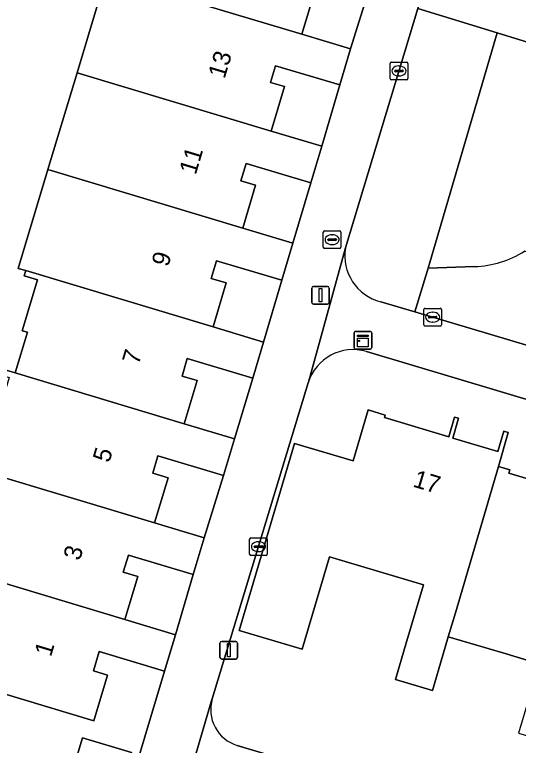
# Model space of a CAD drawing. Extents: x 162184 to 163154, y 385507 to 386516.
# Drawn here: x 162634.28 to 162662.81, y 386257.63 to 386298.98 of the extents above; entities that cross this region are included whole.
import ezdxf

# ---------------------------------------------------------------- set-up
doc = ezdxf.new("R2010")
doc.units = 0
for name, color, linetype in [('IMGEO_Erf', 7, 'Continuous'), ('IMGEO_Groenvoorziening', 7, 'Continuous'), ('IMGEO_Kast', 7, 'Continuous'), ('IMGEO_Kolk', 7, 'Continuous'), ('IMGEO_Lichtmast', 7, 'Continuous'), ('IMGEO_Pand', 7, 'Continuous'), ('IMGEO_Pand_nummerreeks', 7, 'Continuous'), ('IMGEO_Rijbaan_lokaal_open', 7, 'Continuous'), ('IMGEO_Rioolput', 7, 'Continuous'), ('IMGEO_Voetpad_open', 7, 'Continuous')]:
    doc.layers.add(name, color=color, linetype=linetype)

msp = doc.modelspace()

# ---------------------------------------------------------------- linework, layer by layer
at = {"layer": 'IMGEO_Erf'}
for points in [[(162636.168, 386290.216), (162637.812, 386295.692), (162639.466, 386301.2), (162640.924, 386300.762), (162641.628, 386303.109), (162641.408, 386303.175), (162642.259, 386306.017), (162641.462, 386306.255), (162641.544, 386306.528), (162642.559, 386306.303), (162643.248, 386308.605), (162643.038, 386308.668), (162643.902, 386311.553), (162643.063, 386311.804), (162643.146, 386312.081), (162656.644, 386308.039), (162657.293, 386310.356)], [(162633.279, 386279.013), (162634.312, 386278.702), (162635.003, 386281.007), (162634.709, 386281.094), (162635.574, 386283.98), (162634.823, 386284.205), (162634.912, 386284.502), (162634.486, 386284.618), (162636.168, 386290.216)], [(162721.947, 386259.667), (162654.199, 386279.91)], [(162650.909, 386278.146), (162645.471, 386260.26)], [(162650.129, 386274.706), (162653.447, 386273.725), (162654.3, 386276.607), (162655.262, 386276.322), (162655.218, 386276.174), (162658.869, 386275.094), (162659.198, 386276.207), (162659.422, 386276.14), (162659.086, 386275.005), (162661.636, 386274.25), (162661.98, 386275.412), (162662.224, 386275.34), (162661.686, 386273.413), (162662.331, 386273.222), (162662.274, 386273.026), (162665.935, 386271.943)], [(162663.982, 386262.247), (162661.92, 386262.858), (162658.834, 386263.771), (162658.526, 386262.729), (162657.934, 386260.733), (162655.848, 386261.35), (162656.439, 386263.347), (162657.435, 386266.713), (162652.11, 386268.288), (162650.566, 386263.069), (162646.999, 386264.125), (162650.129, 386274.706)], [(162640.538, 386254.388), (162642.771, 386261.827), (162639.065, 386262.936), (162638.737, 386261.842), (162639.531, 386261.604), (162638.758, 386259.023), (162628.283, 386262.159)], [(162646.882, 386257.628), (162672.402, 386250), (162716.792, 386236.732)]]:
    msp.add_lwpolyline(points, dxfattribs=at)
for points in [[(162654.37, 386300.5), (162650.696, 386301.601), (162650.395, 386300.595), (162651.283, 386300.329), (162650.546, 386297.868), (162653.3, 386297.043)], [(162652.687, 386294.996), (162649.05, 386296.085), (162648.768, 386295.143), (162649.562, 386294.905), (162648.809, 386292.389), (162651.669, 386291.532)], [(162651.047, 386289.457), (162647.387, 386290.553), (162647.092, 386289.569), (162647.919, 386289.322), (162647.195, 386286.903), (162650.039, 386286.051)], [(162649.408, 386283.944), (162645.703, 386285.053), (162645.404, 386284.054), (162646.265, 386283.796), (162645.518, 386281.302), (162648.381, 386280.445)], [(162647.769, 386278.403), (162644.056, 386279.515), (162643.758, 386278.52), (162644.608, 386278.266), (162643.877, 386275.825), (162646.722, 386274.973)], [(162646.1, 386272.895), (162642.396, 386274.004), (162642.105, 386273.033), (162642.97, 386272.774), (162642.202, 386270.212), (162645.017, 386269.369)], [(162644.396, 386267.294), (162640.72, 386268.395), (162640.43, 386267.429), (162641.254, 386267.182), (162640.525, 386264.748), (162643.389, 386263.891)], [(162640.905, 386257.22), (162640.081, 386254.469), (162637.293, 386255.304), (162638.116, 386258.055)]]:
    msp.add_lwpolyline(points, close=True, dxfattribs=at)
for centre, radius, start, end in [((162653.438, 386277.379), 2.643, 73.271, 163.1267), ((162647.492, 386259.649), 2.111, 163.1797, 253.2113)]:
    msp.add_arc(centre, radius, start, end, dxfattribs=at)
at = {"layer": 'IMGEO_Groenvoorziening'}
for points in [[(162659.773, 386308.026), (162657.12, 386299.333), (162661.604, 386297.949), (162690.052, 386289.172), (162691.308, 386290.98), (162663.186, 386309.305)], [(162661.604, 386297.949), (162657.12, 386299.333), (162653.011, 386285.784)], [(162655.018, 386282.734), (162656.935, 386282.163), (162657.693, 386284.634), (162661.604, 386297.949)], [(162691.308, 386290.98), (162690.052, 386289.172), (162661.604, 386297.949), (162657.693, 386284.634), (162660.328, 386284.717)]]:
    msp.add_lwpolyline(points, dxfattribs=at)
for centre, radius, start, end in [((162655.657, 386285.34), 2.683, 170.4701, 256.2224), ((162660.102, 386290.429), 5.716, 272.2688, 302.2614)]:
    msp.add_arc(centre, radius, start, end, dxfattribs=at)
at = {"layer": 'IMGEO_Kast'}
for p, q in [((162653.5, 386280.127), (162653.5, 386280.968)), ((162653.5, 386280.968), (162653.5, 386280.127)), ((162653.575, 386281.052), (162654.416, 386281.052)), ((162654.416, 386281.052), (162653.575, 386281.052)), ((162654.5, 386280.977), (162654.5, 386280.136)), ((162654.5, 386280.136), (162654.5, 386280.977)), ((162654.425, 386280.052), (162653.584, 386280.052)), ((162653.584, 386280.052), (162654.425, 386280.052))]:
    msp.add_line(p, q, dxfattribs=at)
for points in [[(162653.695, 386280.842), (162654.295, 386280.842), (162654.295, 386280.757), (162653.695, 386280.757), (162653.695, 386280.842)], [(162653.695, 386280.667), (162654.295, 386280.667), (162654.295, 386280.178), (162653.695, 386280.178), (162653.695, 386280.667)]]:
    msp.add_lwpolyline(points, dxfattribs=at)
msp.add_circle((162653.779, 386280.516), 0.0377, dxfattribs=at)
for centre, start, end in [((162653.578, 386280.974), 92.4484, 184.2845), ((162653.578, 386280.974), 92.4484, 184.2845), ((162654.422, 386280.974), 2.4484, 94.2845), ((162654.422, 386280.974), 2.4484, 94.2845), ((162653.578, 386280.13), 182.4484, 274.2845), ((162653.578, 386280.13), 182.4484, 274.2845), ((162654.422, 386280.13), 272.4484, 4.2845), ((162654.422, 386280.13), 272.4484, 4.2845)]:
    msp.add_arc(centre, 0.0779, start, end, dxfattribs=at)
at = {"layer": 'IMGEO_Kolk'}
for p, q in [((162655.542, 386295.365), (162655.542, 386296.217)), ((162655.617, 386296.291), (162656.469, 386296.291)), ((162656.03, 386296.071), (162656.055, 386296.071)), ((162656.543, 386296.217), (162656.543, 386295.365)), ((162655.801, 386295.785), (162655.801, 386295.797)), ((162656.239, 386295.748), (162655.841, 386295.748)), ((162655.844, 386295.834), (162656.242, 386295.834)), ((162656.285, 386295.797), (162656.285, 386295.785)), ((162656.469, 386295.291), (162655.617, 386295.291)), ((162656.053, 386295.511), (162656.028, 386295.511)), ((162657.529, 386282.358), (162658.381, 386282.358)), ((162657.454, 386281.432), (162657.454, 386282.284)), ((162657.942, 386282.138), (162657.967, 386282.138)), ((162658.455, 386282.284), (162658.455, 386281.432)), ((162657.713, 386281.852), (162657.713, 386281.864)), ((162658.151, 386281.815), (162657.753, 386281.815)), ((162657.756, 386281.901), (162658.154, 386281.901)), ((162657.965, 386281.578), (162657.94, 386281.578)), ((162658.197, 386281.864), (162658.197, 386281.852)), ((162658.381, 386281.358), (162657.529, 386281.358)), ((162647.587, 386268.448), (162647.587, 386269.3)), ((162647.662, 386269.374), (162648.514, 386269.374)), ((162648.075, 386269.154), (162648.1, 386269.154)), ((162648.588, 386269.3), (162648.588, 386268.448)), ((162647.846, 386268.868), (162647.846, 386268.88)), ((162648.284, 386268.831), (162647.886, 386268.831)), ((162647.889, 386268.917), (162648.287, 386268.917)), ((162648.33, 386268.88), (162648.33, 386268.868)), ((162648.514, 386268.374), (162647.662, 386268.374)), ((162648.098, 386268.594), (162648.073, 386268.594))]:
    msp.add_line(p, q, dxfattribs=at)
for points in [[(162655.542, 386295.365), (162655.542, 386296.217)], [(162655.617, 386296.291), (162656.469, 386296.291)], [(162656.543, 386296.217), (162656.543, 386295.365)], [(162656.469, 386295.291), (162655.617, 386295.291)], [(162657.529, 386282.358), (162658.381, 386282.358)], [(162657.454, 386281.432), (162657.454, 386282.284)], [(162658.455, 386282.284), (162658.455, 386281.432)], [(162658.381, 386281.358), (162657.529, 386281.358)], [(162647.587, 386268.448), (162647.587, 386269.3)], [(162647.662, 386269.374), (162648.514, 386269.374)], [(162648.588, 386269.3), (162648.588, 386268.448)], [(162648.514, 386268.374), (162647.662, 386268.374)]]:
    msp.add_lwpolyline(points, dxfattribs=at)
for centre, radius, start, end in [((162655.619, 386296.215), 0.0765, 91.552, 178.448), ((162655.619, 386296.215), 0.0765, 91.552, 178.448), ((162656.467, 386296.215), 0.0765, 1.552, 88.448), ((162656.467, 386296.215), 0.0765, 1.552, 88.448), ((162655.841, 386295.794), 0.0403, 85.8775, 175.7526), ((162655.838, 386295.784), 0.0366, 178.938, 274.7102), ((162656.242, 386295.791), 0.043, 264.8664, 352.4533), ((162656.246, 386295.796), 0.0386, 1.7309, 96.639), ((162655.619, 386295.367), 0.0765, 181.552, 268.448), ((162655.619, 386295.367), 0.0765, 181.552, 268.448), ((162656.467, 386295.367), 0.0765, 271.552, 358.448), ((162656.467, 386295.367), 0.0765, 271.552, 358.448), ((162657.531, 386282.282), 0.0765, 91.552, 178.448), ((162657.531, 386282.282), 0.0765, 91.552, 178.448), ((162658.379, 386282.282), 0.0765, 1.552, 88.448), ((162658.379, 386282.282), 0.0765, 1.552, 88.448), ((162657.753, 386281.861), 0.0403, 85.8775, 175.7526), ((162657.75, 386281.851), 0.0366, 178.938, 274.7102), ((162658.154, 386281.858), 0.043, 264.8664, 352.4533), ((162658.158, 386281.863), 0.0386, 1.7309, 96.639), ((162657.531, 386281.434), 0.0765, 181.552, 268.448), ((162657.531, 386281.434), 0.0765, 181.552, 268.448), ((162658.379, 386281.434), 0.0765, 271.552, 358.448), ((162658.379, 386281.434), 0.0765, 271.552, 358.448), ((162647.664, 386269.298), 0.0765, 91.552, 178.448), ((162647.664, 386269.298), 0.0765, 91.552, 178.448), ((162648.512, 386269.298), 0.0765, 1.552, 88.448), ((162648.512, 386269.298), 0.0765, 1.552, 88.448), ((162647.886, 386268.877), 0.0403, 85.8775, 175.7526), ((162647.883, 386268.867), 0.0366, 178.938, 274.7102), ((162648.287, 386268.874), 0.043, 264.8664, 352.4533), ((162648.291, 386268.879), 0.0386, 1.7309, 96.639), ((162647.664, 386268.45), 0.0765, 181.552, 268.448), ((162647.664, 386268.45), 0.0765, 181.552, 268.448), ((162648.512, 386268.45), 0.0765, 271.552, 358.448), ((162648.512, 386268.45), 0.0765, 271.552, 358.448)]:
    msp.add_arc(centre, radius, start, end, dxfattribs=at)
for centre, major_axis, ratio, start_param, end_param in [((162656.029, 386295.791), (-0.387, 0.002), 0.722429, 4.712389, 7.853982), ((162656.054, 386295.791), (-0.39, 0.002), 0.717154, 1.570796, 4.712389), ((162657.941, 386281.858), (-0.387, 0.002), 0.722429, 4.712389, 7.853982), ((162657.966, 386281.858), (-0.39, 0.002), 0.717154, 1.570796, 4.712389), ((162648.074, 386268.874), (-0.387, 0.002), 0.722429, 4.712389, 7.853982), ((162648.099, 386268.874), (-0.39, 0.002), 0.717154, 1.570796, 4.712389)]:
    msp.add_ellipse(centre, major_axis=major_axis, ratio=ratio, start_param=start_param, end_param=end_param, dxfattribs=at)
at = {"layer": 'IMGEO_Lichtmast'}
for p, q in [((162651.206, 386283.597), (162651.996, 386283.597)), ((162651.996, 386283.597), (162651.206, 386283.597)), ((162651.106, 386282.697), (162651.106, 386283.497)), ((162651.106, 386283.497), (162651.106, 386282.697)), ((162652.096, 386283.497), (162652.096, 386282.697)), ((162652.096, 386282.697), (162652.096, 386283.497)), ((162651.996, 386282.597), (162651.206, 386282.597)), ((162651.206, 386282.597), (162651.996, 386282.597)), ((162645.908, 386262.609), (162645.908, 386263.409)), ((162645.908, 386263.409), (162645.908, 386262.609)), ((162646.008, 386263.509), (162646.798, 386263.509)), ((162646.798, 386263.509), (162646.008, 386263.509)), ((162646.898, 386263.409), (162646.898, 386262.609)), ((162646.898, 386262.609), (162646.898, 386263.409)), ((162646.798, 386262.509), (162646.008, 386262.509)), ((162646.008, 386262.509), (162646.798, 386262.509))]:
    msp.add_line(p, q, dxfattribs=at)
for points in [[(162651.526, 386283.472), (162651.676, 386283.472), (162651.676, 386282.722), (162651.526, 386282.722), (162651.526, 386283.472)], [(162646.328, 386263.384), (162646.478, 386263.384), (162646.478, 386262.634), (162646.328, 386262.634), (162646.328, 386263.384)]]:
    msp.add_lwpolyline(points, dxfattribs=at)
for centre, start, end in [((162651.206, 386283.497), 90, 180), ((162651.206, 386283.497), 90, 180), ((162651.996, 386283.497), 0, 90), ((162651.996, 386283.497), 360, 90), ((162651.206, 386282.697), 180, 270), ((162651.206, 386282.697), 180, 270), ((162651.996, 386282.697), 270, 0), ((162651.996, 386282.697), 270, 0), ((162646.008, 386263.409), 90, 180), ((162646.008, 386263.409), 90, 180), ((162646.798, 386263.409), 0, 90), ((162646.798, 386263.409), 360, 90), ((162646.008, 386262.609), 180, 270), ((162646.008, 386262.609), 180, 270), ((162646.798, 386262.609), 270, 0), ((162646.798, 386262.609), 270, 0)]:
    msp.add_arc(centre, 0.1, start, end, dxfattribs=at)
at = {"layer": 'IMGEO_Pand'}
for points in [[(162654.99, 386302.571), (162652.208, 386303.404), (162642.559, 386306.303), (162641.544, 386306.528), (162641.462, 386306.255), (162642.259, 386306.017), (162641.408, 386303.175), (162641.628, 386303.109), (162640.924, 386300.762), (162650.546, 386297.868), (162651.283, 386300.329), (162650.395, 386300.595), (162650.696, 386301.601), (162654.37, 386300.5)], [(162653.3, 386297.043), (162650.546, 386297.868), (162640.924, 386300.762), (162639.466, 386301.2), (162637.812, 386295.692), (162648.809, 386292.389), (162649.562, 386294.905), (162648.768, 386295.143), (162649.05, 386296.085), (162652.687, 386294.996)], [(162651.669, 386291.532), (162648.809, 386292.389), (162637.812, 386295.692), (162636.168, 386290.216), (162647.195, 386286.903), (162647.919, 386289.322), (162647.092, 386289.569), (162647.387, 386290.553), (162651.047, 386289.457)], [(162650.039, 386286.051), (162647.195, 386286.903), (162636.168, 386290.216), (162634.486, 386284.618), (162634.912, 386284.502), (162645.518, 386281.302), (162646.265, 386283.796), (162645.404, 386284.054), (162645.703, 386285.053), (162649.408, 386283.944)], [(162648.381, 386280.445), (162645.518, 386281.302), (162634.912, 386284.502), (162634.823, 386284.205), (162635.574, 386283.98), (162634.709, 386281.094), (162635.003, 386281.007), (162634.312, 386278.702), (162643.877, 386275.825), (162644.608, 386278.266), (162643.758, 386278.52), (162644.056, 386279.515), (162647.769, 386278.403)], [(162646.722, 386274.973), (162643.877, 386275.825), (162634.312, 386278.702), (162633.279, 386279.013), (162633.179, 386278.679), (162633.969, 386278.442), (162633.128, 386275.634), (162633.37, 386275.562), (162632.629, 386273.09), (162642.202, 386270.212), (162642.97, 386272.774), (162642.105, 386273.033), (162642.396, 386274.004), (162646.1, 386272.895)], [(162661.686, 386273.413), (162662.224, 386275.34), (162661.98, 386275.412), (162661.636, 386274.25), (162659.086, 386275.005), (162659.422, 386276.14), (162659.198, 386276.207), (162658.869, 386275.094), (162655.218, 386276.174), (162655.262, 386276.322), (162654.3, 386276.607), (162653.447, 386273.725), (162650.129, 386274.706), (162646.999, 386264.125), (162650.566, 386263.069), (162652.11, 386268.288), (162657.435, 386266.713), (162656.439, 386263.347), (162655.848, 386261.35), (162657.934, 386260.733), (162658.526, 386262.729), (162658.834, 386263.771), (162659.236, 386265.13)], [(162645.017, 386269.369), (162642.202, 386270.212), (162632.629, 386273.09), (162631.647, 386273.385), (162631.577, 386273.149), (162632.29, 386272.935), (162631.448, 386270.122), (162631.72, 386270.04), (162630.993, 386267.613), (162640.525, 386264.748), (162641.254, 386267.182), (162640.43, 386267.429), (162640.72, 386268.395), (162644.396, 386267.294)], [(162669.361, 386272.166), (162669.111, 386272.24), (162668.779, 386271.117), (162666.229, 386271.871), (162666.565, 386273.009), (162666.275, 386273.095), (162665.935, 386271.943), (162662.274, 386273.026), (162662.331, 386273.222), (162661.686, 386273.413), (162659.236, 386265.13), (162658.834, 386263.771), (162661.92, 386262.858), (162663.982, 386262.247), (162662.821, 386258.323), (162664.687, 386257.771), (162665.065, 386257.659), (162665.632, 386259.577), (162666.918, 386263.924)], [(162643.389, 386263.891), (162640.525, 386264.748), (162630.993, 386267.613), (162630.02, 386267.893), (162629.937, 386267.617), (162630.642, 386267.405), (162629.794, 386264.573), (162630.048, 386264.496), (162629.34, 386262.131), (162628.362, 386262.424), (162628.283, 386262.159), (162638.758, 386259.023), (162639.531, 386261.604), (162638.737, 386261.842), (162639.065, 386262.936), (162642.771, 386261.827)], [(162640.081, 386254.469), (162640.905, 386257.22), (162638.116, 386258.055), (162637.293, 386255.304)]]:
    msp.add_lwpolyline(points, close=True, dxfattribs=at)
at = {"layer": 'IMGEO_Rijbaan_lokaal_open'}
msp.add_lwpolyline([(162660.328, 386284.717), (162657.693, 386284.634), (162656.935, 386282.163), (162726.372, 386261.465), (162726.973, 386266.519), (162725.376, 386267.042), (162702.638, 386273.861), (162663.153, 386285.595)], dxfattribs=at)
msp.add_arc((162660.102, 386290.429), 5.716, 272.2688, 302.2614, dxfattribs=at)
at = {"layer": 'IMGEO_Rioolput'}
for p, q in [((162651.759, 386285.819), (162651.759, 386286.671)), ((162651.834, 386286.745), (162652.686, 386286.745)), ((162652.247, 386286.525), (162652.272, 386286.525)), ((162652.76, 386286.671), (162652.76, 386285.819)), ((162652.018, 386286.239), (162652.018, 386286.251)), ((162652.456, 386286.202), (162652.058, 386286.202)), ((162652.061, 386286.288), (162652.459, 386286.288)), ((162652.502, 386286.251), (162652.502, 386286.239)), ((162652.686, 386285.745), (162651.834, 386285.745)), ((162652.27, 386285.965), (162652.245, 386285.965))]:
    msp.add_line(p, q, dxfattribs=at)
for points in [[(162651.759, 386285.819), (162651.759, 386286.671)], [(162651.834, 386286.745), (162652.686, 386286.745)], [(162652.76, 386286.671), (162652.76, 386285.819)], [(162652.686, 386285.745), (162651.834, 386285.745)]]:
    msp.add_lwpolyline(points, dxfattribs=at)
for centre, radius, start, end in [((162651.836, 386286.669), 0.0765, 91.552, 178.448), ((162651.836, 386286.669), 0.0765, 91.552, 178.448), ((162652.684, 386286.669), 0.0765, 1.552, 88.448), ((162652.684, 386286.669), 0.0765, 1.552, 88.448), ((162652.058, 386286.248), 0.0403, 85.8775, 175.7526), ((162652.055, 386286.238), 0.0366, 178.938, 274.7102), ((162652.459, 386286.245), 0.043, 264.8664, 352.4533), ((162652.463, 386286.25), 0.0386, 1.7309, 96.639), ((162651.836, 386285.821), 0.0765, 181.552, 268.448), ((162651.836, 386285.821), 0.0765, 181.552, 268.448), ((162652.684, 386285.821), 0.0765, 271.552, 358.448), ((162652.684, 386285.821), 0.0765, 271.552, 358.448)]:
    msp.add_arc(centre, radius, start, end, dxfattribs=at)
for centre, major_axis, ratio, start_param, end_param in [((162652.246, 386286.245), (-0.387, 0.002), 0.722429, 4.712389, 7.853982), ((162652.271, 386286.245), (-0.39, 0.002), 0.717154, 1.570796, 4.712389)]:
    msp.add_ellipse(centre, major_axis=major_axis, ratio=ratio, start_param=start_param, end_param=end_param, dxfattribs=at)
at = {"layer": 'IMGEO_Voetpad_open'}
for points in [[(162657.293, 386310.356), (162656.644, 386308.039), (162656.021, 386305.958), (162654.99, 386302.571), (162654.37, 386300.5), (162653.3, 386297.043), (162652.687, 386294.996), (162651.669, 386291.532), (162651.047, 386289.457), (162650.039, 386286.051), (162649.408, 386283.944), (162648.381, 386280.445), (162647.769, 386278.403), (162646.722, 386274.973), (162646.1, 386272.895), (162645.017, 386269.369), (162644.396, 386267.294), (162643.389, 386263.891), (162642.771, 386261.827), (162640.538, 386254.388)], [(162653.011, 386285.784), (162657.12, 386299.333), (162659.773, 386308.026)], [(162643.251, 386252.554), (162643.374, 386253.082), (162643.405, 386253.266), (162645.405, 386260.084), (162645.471, 386260.26), (162650.909, 386278.146), (162650.918, 386278.187), (162653.011, 386285.784)], [(162653.011, 386285.784), (162650.918, 386278.187), (162650.909, 386278.146)], [(162656.935, 386282.163), (162655.018, 386282.734)], [(162724.589, 386254.555), (162724.7, 386254.849), (162726.372, 386261.465), (162656.935, 386282.163)], [(162654.199, 386279.91), (162721.947, 386259.667)], [(162645.471, 386260.26), (162645.405, 386260.084), (162643.405, 386253.266), (162643.374, 386253.082)], [(162716.792, 386236.732), (162672.402, 386250), (162646.882, 386257.628)]]:
    msp.add_lwpolyline(points, dxfattribs=at)
for centre, radius, start, end in [((162655.657, 386285.34), 2.683, 170.4701, 256.2224), ((162653.438, 386277.379), 2.643, 73.271, 163.1267), ((162647.492, 386259.649), 2.111, 163.1797, 253.2113)]:
    msp.add_arc(centre, radius, start, end, dxfattribs=at)

# ---------------------------------------------------------------- texts
at = {"layer": 'IMGEO_Pand_nummerreeks'}
for s, rotation, p in [('13', 73.2662, (162646.168, 386295.309)), ('11', 73.2662, (162644.534, 386289.875)), ('9', 73.2662, (162642.968, 386284.664)), ('7', 73.2662, (162641.301, 386279.122)), ('5', 73.2641, (162639.635, 386273.579)), ('17', 343.3097, (162656.78, 386272.281)), ('3', 73.2641, (162637.968, 386268.037)), ('1', 73.2662, (162636.335, 386262.605))]:
    msp.add_text(s, height=1, rotation=rotation, dxfattribs=at).set_placement(p)

doc.saveas('drawing.dxf')
